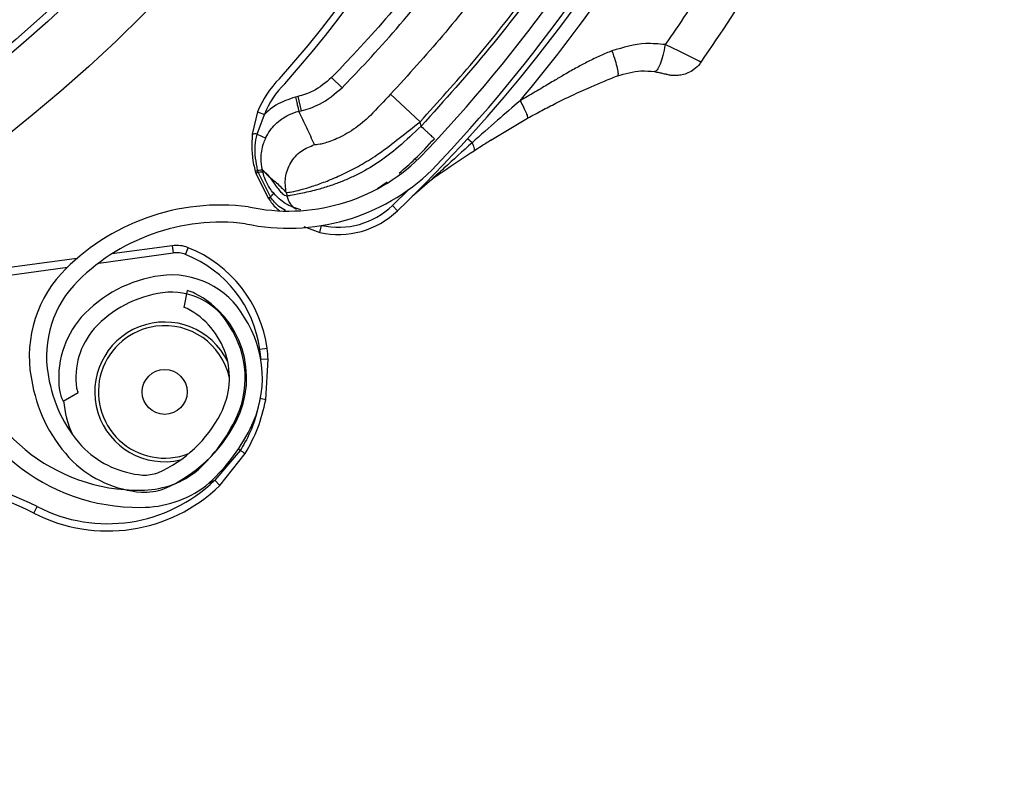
# Model space of a CAD drawing. Header units: inches. Extents: x 170 to 284, y 215 to 248.
# Tile 684 of 1056: x 211.253 to 211.391, y 244.25 to 244.357. Entities that reach past the tile are written whole.
import ezdxf

# ---------------------------------------------------------------- set-up
doc = ezdxf.new("R2010")
doc.units = ezdxf.units.IN
doc.header["$LTSCALE"] = 0.25
doc.header["$MEASUREMENT"] = 0
doc.layers.add('LH FRONT OF HOOD', color=7, linetype='Continuous')
pattern_1 = [(45, (200.7563139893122, 238.187647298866), (-0.03026527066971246, 0.03026527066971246), [])]

msp = doc.modelspace()

# ---------------------------------------------------------------- hatches: boundary and pattern name
at = {"layer": 'LH FRONT OF HOOD'}
h = msp.add_hatch(dxfattribs=at)
h.set_pattern_fill('ANSI31', color=256, scale=0.34241245, angle=2.8e-322, style=0)
h.set_pattern_definition([(45, (200.7896657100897, 238.187647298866), (-0.03026527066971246, 0.03026527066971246), [])])
edge = h.paths.add_edge_path(flags=0)
edge.add_arc((211.0763061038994, 244.0798696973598), 0.021400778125, 89.9999999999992, 390.52248781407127, ccw=False)
edge.add_line((211.0763061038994, 244.1012704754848), (211.1490687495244, 244.1012704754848))
edge.add_arc((211.1490687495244, 244.5121654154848), 0.4108949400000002, 270, 450.0000000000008)
edge.add_line((211.1490687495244, 244.9230603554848), (210.6654111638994, 244.9230603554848))
edge.add_arc((210.6654111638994, 244.9273405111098), 0.004280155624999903, 180.0000000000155, 269.9999999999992, ccw=False)
edge.add_line((210.6611310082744, 244.9273405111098), (210.6611310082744, 244.9701420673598))
edge.add_arc((210.6654111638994, 244.9701420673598), 0.004280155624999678, 360, 540, ccw=False)
edge.add_line((210.6696913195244, 244.9701420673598), (210.6696913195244, 244.9273405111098))
edge.add_line((210.6696913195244, 244.9273405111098), (210.6664589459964, 244.9273405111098))
edge.add_line((210.6664589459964, 244.9273405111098), (210.6664589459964, 244.9701420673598))
edge.add_arc((210.6654111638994, 244.9701420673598), 0.001047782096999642, 360, 540.0000000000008)
edge.add_line((210.6643633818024, 244.9701420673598), (210.6643633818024, 244.9273405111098))
edge.add_arc((210.6654111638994, 244.9273405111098), 0.001047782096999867, 180, 270)
edge.add_line((210.6654111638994, 244.9262927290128), (211.1490687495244, 244.9262927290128))
edge.add_arc((211.1490687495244, 244.5121654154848), 0.4141273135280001, 269.9999999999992, 450, ccw=False)
edge.add_line((211.1490687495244, 244.0980381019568), (211.0763061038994, 244.0980381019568))
edge.add_arc((211.0763061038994, 244.0798696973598), 0.018168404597, 450.0000000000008, 750.5224878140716)
edge.add_arc((211.0910543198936, 244.0885648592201), 0.001047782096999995, 390.5224878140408, 495.0000000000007)
edge.add_line((211.0903134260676, 244.0893057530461), (211.0816182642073, 244.0806105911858))
edge.add_line((211.0816182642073, 244.0806105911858), (211.0793326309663, 244.0828962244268))
edge.add_line((211.0793326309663, 244.0828962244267), (211.0880277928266, 244.091591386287))
edge.add_arc((211.0910543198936, 244.0885648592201), 0.004280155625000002, 390.522487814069, 495.0000000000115, ccw=False)
h = msp.add_hatch(dxfattribs=at)
h.set_pattern_fill('ANSI31', color=256, scale=0.34241245, style=0)
h.set_pattern_definition(pattern_1)
edge = h.paths.add_edge_path(flags=0)
edge.add_line((211.1157170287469, 244.9187801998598), (210.7733045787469, 244.9187801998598))
edge.add_line((210.7733045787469, 244.9187801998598), (210.7733045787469, 244.9230603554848))
edge.add_line((210.7733045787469, 244.9230603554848), (211.1157170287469, 244.9230603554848))
edge.add_arc((211.1157170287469, 244.5121654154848), 0.4108949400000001, 269.9999999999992, 450, ccw=False)
edge.add_line((211.1157170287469, 244.1012704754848), (211.0429543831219, 244.1012704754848))
edge.add_line((211.0429543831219, 244.1012704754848), (211.0429543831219, 244.1055506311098))
edge.add_line((211.0429543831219, 244.1055506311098), (211.1157170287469, 244.1055506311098))
edge.add_arc((211.1157170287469, 244.5121654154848), 0.406614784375, 270, 450.0000000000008)
h = msp.add_hatch(dxfattribs=at)
h.set_pattern_fill('ANSI32', color=256, scale=0.34241245, angle=2.8e-322, style=0)
h.set_pattern_definition([(45, (200.7563139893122, 238.187647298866), (-0.09079581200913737, 0.09079581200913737), []), (45, (200.8168445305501, 238.187647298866), (-0.09079581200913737, 0.09079581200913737), [])])
edge = h.paths.add_edge_path(flags=0)
edge.add_arc((211.115717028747, 244.5121654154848), 0.2182879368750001, 180, 540, ccw=False)
edge = h.paths.add_edge_path(flags=0)
edge.add_arc((211.115717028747, 244.5121654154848), 0.2097276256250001, 180, 540, ccw=False)
h = msp.add_hatch(dxfattribs=at)
h.set_pattern_fill('ANSI31', color=256, scale=0.34241245, angle=2.8e-322, style=0)
h.set_pattern_definition(pattern_1)
edge = h.paths.add_edge_path(flags=0)
edge.add_line((211.3609718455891, 244.4799598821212), (211.3607622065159, 244.4775549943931))
edge.add_arc((211.361120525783, 244.4816654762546), 0.004126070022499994, 242.80758111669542, 265.0180014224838, ccw=False)
edge.add_arc((211.3651888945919, 244.4895842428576), 0.01302879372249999, 194.2837484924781, 242.8075811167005, ccw=False)
edge.add_arc((211.3704051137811, 244.4904459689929), 0.01830194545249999, 152.8075811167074, 192.868954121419, ccw=False)
edge.add_arc((211.3645878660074, 244.4934346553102), 0.01176186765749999, 444.94843881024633, 512.8075811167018, ccw=False)
edge.add_arc((211.3651419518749, 244.4894928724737), 0.01566536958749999, 388.0646491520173, 448.23838092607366, ccw=False)
edge.add_arc((211.3567735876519, 244.4846686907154), 0.02532140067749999, 365.6618293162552, 388.7885144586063, ccw=False)
edge.add_arc((211.3669327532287, 244.4866095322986), 0.01504902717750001, 324.96329948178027, 362.12223075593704, ccw=False)
edge.add_arc((211.3564871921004, 244.4934774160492), 0.02754708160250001, 246.11608425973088, 325.7401548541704, ccw=False)
edge.add_arc((211.3428880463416, 244.4598894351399), 0.008748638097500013, 433.7662000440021, 580.7490133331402)
edge.add_arc((211.2967290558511, 244.4135031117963), 0.05672062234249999, 332.3782168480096, 405.81748085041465, ccw=False)
edge.add_arc((211.1553489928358, 244.4847915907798), 0.2150521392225, 316.23360868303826, 333.0136347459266, ccw=False)
edge.add_arc((211.2905326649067, 244.3567099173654), 0.02884824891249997, 257.9664245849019, 314.2213378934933, ccw=False)
edge.add_arc((211.2810172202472, 244.3002745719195), 0.0284373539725, 442.9281750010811, 496.5266487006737)
edge.add_arc((211.2715049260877, 244.3098581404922), 0.01494630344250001, 498.0990219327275, 553.3547732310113)
edge.add_arc((211.2753799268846, 244.3099075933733), 0.0187470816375, 190.765455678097, 224.2471970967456)
edge.add_arc((211.2711939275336, 244.3066302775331), 0.0134739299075, 226.6851385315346, 265.0812268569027)
edge.add_arc((211.2702704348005, 244.2992130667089), 0.006011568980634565, 267.7901137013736, 288.5251547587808)
edge.add_arc((211.2648770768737, 244.3101451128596), 0.01816498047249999, 293.7068411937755, 332.8075811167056)
edge.add_arc((211.27130346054, 244.3068434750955), 0.01094007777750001, 332.8075811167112, 422.8075811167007)
edge.add_arc((211.2754500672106, 244.3149145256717), 0.001866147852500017, 422.8075811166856, 438.449827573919)
edge.add_line((211.2758237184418, 244.3167428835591), (211.2763070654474, 244.319108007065))
edge.add_arc((211.2754500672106, 244.3149145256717), 0.004280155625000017, 422.80758111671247, 438.44982757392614, ccw=False)
edge.add_arc((211.27130346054, 244.3068434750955), 0.01335408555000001, 332.80758111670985, 422.80758111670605, ccw=False)
edge.add_arc((211.2648770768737, 244.3101451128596), 0.020578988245, 293.418939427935, 332.8075811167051, ccw=False)
edge.add_arc((211.2702704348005, 244.2992130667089), 0.008425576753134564, 267.3852483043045, 289.30729203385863, ccw=False)
edge.add_arc((211.2711939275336, 244.3066302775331), 0.01588793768, 226.4978833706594, 265.2781618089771, ccw=False)
edge.add_arc((211.2753799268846, 244.3099075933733), 0.02116108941, 190.9121118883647, 224.3847528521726, ccw=False)
edge.add_arc((211.2715049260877, 244.3098581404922), 0.01736031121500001, 137.9878292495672, 193.1734344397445, ccw=False)
edge.add_arc((211.2810172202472, 244.3002745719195), 0.030851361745, 442.72573840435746, 496.58711871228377, ccw=False)
edge.add_arc((211.2905326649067, 244.3567099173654), 0.02643424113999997, 257.7492906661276, 314.1311942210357)
edge.add_arc((211.1553489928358, 244.4847915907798), 0.21263813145, 316.245249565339, 333.0172706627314)
edge.add_arc((211.2967290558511, 244.4135031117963), 0.05430661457, 332.3642077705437, 405.9221159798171)
edge.add_arc((211.3428880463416, 244.4598894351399), 0.01116264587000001, 72.86862000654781, 221.3366683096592, ccw=False)
edge.add_arc((211.3564871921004, 244.4934774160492), 0.02513307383, 245.7789812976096, 325.7782389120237)
edge.add_arc((211.3669327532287, 244.4866095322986), 0.01263501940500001, 324.8906283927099, 361.7902779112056)
edge.add_arc((211.3567735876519, 244.4846686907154), 0.022907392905, 365.8518874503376, 388.8272963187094)
edge.add_arc((211.3651419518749, 244.4894928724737), 0.01325136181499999, 387.9998215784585, 448.5428308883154)
edge.add_arc((211.3645878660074, 244.4934346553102), 0.009347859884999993, 444.5301052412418, 512.8075811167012)
edge.add_arc((211.3704051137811, 244.4904459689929), 0.01588793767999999, 512.8075811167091, 552.7597599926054)
edge.add_arc((211.3651888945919, 244.4895842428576), 0.01061478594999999, 194.4420824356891, 242.8075811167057)
edge.add_arc((211.361120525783, 244.4816654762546), 0.001712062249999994, 242.8075811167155, 265.0180014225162)
h = msp.add_hatch(dxfattribs=at)
h.set_pattern_fill('ANSI31', color=256, scale=0.34241245, angle=2.8e-322, style=0)
h.set_pattern_definition(pattern_1)
edge = h.paths.add_edge_path(flags=0)
edge.add_arc((211.2624806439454, 244.3056533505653), 0.001712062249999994, 187.6823523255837, 209.892772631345)
edge.add_line((211.2609963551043, 244.3048000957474), (211.2589035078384, 244.3035970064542))
edge.add_arc((211.2624806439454, 244.3056533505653), 0.004126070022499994, 187.6823523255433, 209.8927726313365, ccw=False)
edge.add_arc((211.2713034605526, 244.3068434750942), 0.01302879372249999, 139.1585197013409, 187.6823523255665, ccw=False)
edge.add_arc((211.2749929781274, 244.3030567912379), 0.01830194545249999, 457.6823523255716, 497.7437253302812, ccw=False)
edge.add_arc((211.2741186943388, 244.3095381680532), 0.01176186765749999, 389.82321001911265, 457.68235232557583, ccw=False)
edge.add_arc((211.2712016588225, 244.3068297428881), 0.01566536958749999, 332.9394203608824, 393.1131521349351, ccw=False)
edge.add_arc((211.2624589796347, 244.3109367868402), 0.02532140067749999, 310.5366005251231, 333.66328566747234, ccw=False)
edge.add_arc((211.269860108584, 244.303711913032), 0.01504902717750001, 269.83807069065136, 306.9970019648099, ccw=False)
edge.add_arc((211.2695219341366, 244.3162084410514), 0.02754708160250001, 190.990855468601, 270.614926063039, ccw=False)
edge.add_arc((211.2341904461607, 244.3081601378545), 0.008748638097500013, 378.6409712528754, 525.6237845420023)
edge.add_arc((211.169741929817, 244.3195061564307), 0.05672062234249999, 277.25298805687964, 350.69225205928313, ccw=False)
edge.add_arc((211.1473883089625, 244.4762565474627), 0.2150521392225, 261.1083798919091, 277.88840595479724, ccw=False)
edge.add_arc((211.1196055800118, 244.2921162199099), 0.02884824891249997, 202.8411957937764, 259.0961091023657, ccw=False)
edge.add_arc((211.0678650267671, 244.2676538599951), 0.0284373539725, 387.8029462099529, 441.4014199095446)
edge.add_arc((211.0702884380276, 244.2809375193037), 0.01494630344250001, 442.9737931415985, 498.2295444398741)
edge.add_arc((211.0725446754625, 244.2777867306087), 0.0187470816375, 495.64022688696, 529.1219683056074)
edge.add_arc((211.0674624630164, 244.2793470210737), 0.0134739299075, 531.5599097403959, 569.9559980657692)
edge.add_arc((211.0608493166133, 244.2758636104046), 0.006011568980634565, 212.6648849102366, 233.3999259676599)
edge.add_arc((211.0667341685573, 244.2865391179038), 0.01816498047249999, 238.5816124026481, 277.6823523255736)
edge.add_arc((211.0677000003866, 244.2793790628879), 0.01094007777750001, 277.6823523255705, 367.682352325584)
edge.add_arc((211.0766924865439, 244.280592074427), 0.001866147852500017, 367.6823523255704, 383.3245987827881)
edge.add_line((211.0784061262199, 244.2813309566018), (211.0806228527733, 244.2822867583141))
edge.add_arc((211.0766924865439, 244.280592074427), 0.004280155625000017, 367.68235232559, 383.3245987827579, ccw=False)
edge.add_arc((211.0677000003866, 244.2793790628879), 0.01335408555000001, 277.68235232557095, 367.6823523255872, ccw=False)
edge.add_arc((211.0667341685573, 244.2865391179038), 0.020578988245, 238.2937106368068, 277.6823523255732, ccw=False)
edge.add_arc((211.0608493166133, 244.2758636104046), 0.008425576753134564, 212.2600195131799, 234.1820632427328, ccw=False)
edge.add_arc((211.0674624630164, 244.2793470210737), 0.01588793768, 171.3726545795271, 210.1529330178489, ccw=False)
edge.add_arc((211.0725446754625, 244.2777867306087), 0.02116108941, 495.78688309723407, 529.2595240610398, ccw=False)
edge.add_arc((211.0702884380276, 244.2809375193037), 0.01736031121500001, 442.8626004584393, 498.0482056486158, ccw=False)
edge.add_arc((211.0678650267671, 244.2676538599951), 0.030851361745, 387.6005096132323, 441.4618899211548, ccw=False)
edge.add_arc((211.1196055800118, 244.2921162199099), 0.02643424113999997, 202.6240618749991, 259.0059654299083)
edge.add_arc((211.1473883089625, 244.4762565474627), 0.21263813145, 261.1200207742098, 277.8920418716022)
edge.add_arc((211.169741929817, 244.3195061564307), 0.05430661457, 277.2389789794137, 350.7968871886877)
edge.add_arc((211.2341904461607, 244.3081601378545), 0.01116264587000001, 377.74339121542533, 526.2114395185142, ccw=False)
edge.add_arc((211.2695219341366, 244.3162084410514), 0.02513307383, 190.653752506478, 270.6530101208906)
edge.add_arc((211.269860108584, 244.303711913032), 0.01263501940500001, 269.7653996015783, 306.6650491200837)
edge.add_arc((211.2624589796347, 244.3109367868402), 0.022907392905, 310.726658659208, 333.7020675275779)
edge.add_arc((211.2712016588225, 244.3068297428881), 0.01325136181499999, 332.8745927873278, 393.4176020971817)
edge.add_arc((211.2741186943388, 244.3095381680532), 0.009347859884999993, 389.4048764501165, 457.6823523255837)
edge.add_arc((211.2749929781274, 244.3030567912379), 0.01588793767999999, 457.6823523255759, 497.6345312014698)
edge.add_arc((211.2713034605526, 244.3068434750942), 0.01061478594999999, 499.3168536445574, 547.6823523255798)

# ---------------------------------------------------------------- linework, layer by layer
for p, q in [((211.2965798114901, 244.3490274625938), (211.2980503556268, 244.3475944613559)), ((211.2918398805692, 244.3463586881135), (211.2915234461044, 244.3462855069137)), ((211.2918398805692, 244.3463586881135), (211.2923025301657, 244.3443582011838)), ((211.3089967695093, 244.3428197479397), (211.3048742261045, 244.3466782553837)), ((211.2862060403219, 244.3441986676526), (211.2854355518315, 244.3410564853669)), ((211.286130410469, 244.3410901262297), (211.2871655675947, 244.3438318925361)), ((211.2862060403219, 244.3441986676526), (211.2871655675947, 244.3438318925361)), ((211.2919860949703, 244.3442850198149), (211.2923025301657, 244.3443582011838)), ((211.3189206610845, 244.3402116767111), (211.3240974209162, 244.3433155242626)), ((211.3091408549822, 244.3421967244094), (211.3089967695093, 244.3428197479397)), ((211.286130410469, 244.3410901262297), (211.2873391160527, 244.340524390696)), ((211.3163090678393, 244.3398723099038), (211.3156823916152, 244.3404436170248)), ((211.308547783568, 244.3373650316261), (211.3083017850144, 244.337604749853)), ((211.285963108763, 244.3356007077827), (211.2876954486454, 244.3320983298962)), ((211.2862709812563, 244.3357218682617), (211.2861956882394, 244.3359917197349)), ((211.2879877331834, 244.3322716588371), (211.2862709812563, 244.3357218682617)), ((211.2868632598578, 244.3360953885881), (211.2875397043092, 244.3353740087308)), ((211.3030138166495, 244.3334479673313), (211.3043772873, 244.3343649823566)), ((211.3106446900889, 244.3347268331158), (211.3078908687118, 244.3323315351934)), ((211.2879883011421, 244.3322709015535), (211.2879877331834, 244.3322716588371)), ((211.2880299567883, 244.3322160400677), (211.2879883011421, 244.3322709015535)), ((211.2884549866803, 244.3327701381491), (211.2884544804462, 244.3327707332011)), ((211.2902073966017, 244.3328979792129), (211.2903287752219, 244.33237313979)), ((211.3074579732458, 244.3333485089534), (211.3051197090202, 244.3310638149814)), ((211.2876954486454, 244.3320983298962), (211.2876960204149, 244.3320975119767)), ((211.2876960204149, 244.3320975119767), (211.2877360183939, 244.332040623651)), ((211.2877360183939, 244.332040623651), (211.2877365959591, 244.3320398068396)), ((211.2880306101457, 244.3322151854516), (211.2880299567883, 244.3322160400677)), ((211.3058320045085, 244.3303236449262), (211.3051197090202, 244.3310638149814)), ((211.2926838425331, 244.3281322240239), (211.2949320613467, 244.3272577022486)), ((211.2949320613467, 244.3272577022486), (211.2951479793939, 244.3282332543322)), ((211.2742219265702, 244.3254102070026), (211.2657525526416, 244.3242677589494)), ((211.2742219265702, 244.3254102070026), (211.2743592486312, 244.3243921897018)), ((211.2638968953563, 244.3229809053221), (211.2743592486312, 244.3243921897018)), ((211.2760802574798, 244.3241813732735), (211.2764592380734, 244.3251361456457)), ((211.2608290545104, 244.3236036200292), (211.215401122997, 244.3174757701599)), ((211.2358539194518, 244.3191981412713), (211.2595048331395, 244.3223884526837)), ((211.2763070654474, 244.319108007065), (211.2758237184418, 244.3167428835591)), ((211.2875358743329, 244.3109670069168), (211.286517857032, 244.3108296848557)), ((211.2876853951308, 244.3094974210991), (211.2866605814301, 244.3094268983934)), ((211.2873480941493, 244.3037622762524), (211.2876853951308, 244.3094974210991)), ((211.2589035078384, 244.3035970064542), (211.2609963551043, 244.3048000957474)), ((211.2837468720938, 244.2966560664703), (211.2801806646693, 244.2924826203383)), ((211.2837468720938, 244.2966560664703), (211.2834991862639, 244.2968483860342)), ((211.2808969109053, 244.2917462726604), (211.2844725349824, 244.2962430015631)), ((211.2792893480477, 244.2920182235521), (211.2801806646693, 244.2924826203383)), ((211.2808969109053, 244.2917462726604), (211.2801806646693, 244.2924826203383)), ((211.2547875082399, 244.2878570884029), (211.2552580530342, 244.2887702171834))]:
    msp.add_line(p, q, dxfattribs=at)
at = {"layer": 'LH FRONT OF HOOD', "flags": 128}
msp.add_lwpolyline([(211.3484299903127, 244.3512041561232), (211.3481647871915, 244.3513400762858), (211.3471703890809, 244.3518516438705), (211.345472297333, 244.3526922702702), (211.3434039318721, 244.3536546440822), (211.3434038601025, 244.3536546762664), (211.3434038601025, 244.3536546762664)], dxfattribs=at)
at = {"layer": 'LH FRONT OF HOOD'}
for centre, radius in [((211.1157170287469, 244.5121654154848), 0.218287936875), ((211.1157170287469, 244.5121654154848), 0.2097276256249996), ((211.1157170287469, 244.5121654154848), 0.20865758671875), ((211.2731542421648, 244.3048808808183), 0.003155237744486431)]:
    msp.add_circle(centre, radius, dxfattribs=at)
for centre, radius, start, end in [((211.1157170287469, 244.5121654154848), 0.4141273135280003, 270, 90), ((211.1157170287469, 244.5121654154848), 0.4108949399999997, 270, 90), ((211.1157170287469, 244.5121654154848), 0.406614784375, 270, 90), ((211.1808495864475, 244.4459328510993), 0.1455252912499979, 318.1620057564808, 356.678131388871), ((211.1808495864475, 244.4459328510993), 0.1465525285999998, 318.1481994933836, 354.8261561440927), ((211.1553489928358, 244.4847915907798), 0.2126381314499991, 316.2452495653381, 333.0172706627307), ((211.1553489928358, 244.4847915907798), 0.2150521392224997, 316.2336086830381, 333.0136347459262), ((211.1560125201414, 244.4860060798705), 0.2180957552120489, 319.9868043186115, 330.0611544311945), ((211.1560125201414, 244.4860060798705), 0.2160622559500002, 313.900559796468, 329.3673031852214), ((211.2983600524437, 244.339552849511), 0.01301167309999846, 134.3101392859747, 159.0808622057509), ((211.2983600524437, 244.339552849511), 0.01198443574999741, 134.1486785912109, 159.0808622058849), ((211.2858462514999, 244.3397664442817), 0.001353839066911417, 77.88402091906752, 107.6594825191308), ((211.2905326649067, 244.3567099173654), 0.02643424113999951, 257.7492906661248, 314.1311942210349), ((211.2905326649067, 244.3567099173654), 0.02884824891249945, 257.9664245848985, 314.2213378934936), ((211.2870239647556, 244.3335637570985), 0.001611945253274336, 294.6180637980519, 306.719039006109), ((211.2870233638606, 244.3335644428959), 0.001613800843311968, 294.6336738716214, 306.7216705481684), ((211.2865941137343, 244.33404280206), 0.002253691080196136, 308.1973461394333, 325.636726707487), ((211.2865958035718, 244.3340403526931), 0.002251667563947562, 308.2015362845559, 325.6586768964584), ((211.2810172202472, 244.3002745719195), 0.03085136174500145, 82.72573840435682, 136.5871187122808), ((211.2870841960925, 244.3334668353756), 0.001568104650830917, 294.5618477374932, 307.0939277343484), ((211.2870871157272, 244.333462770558), 0.001564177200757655, 294.5332753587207, 307.0986330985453), ((211.2975218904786, 244.3389589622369), 0.01095719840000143, 257.5199665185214, 313.9005597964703), ((211.2975218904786, 244.3389589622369), 0.01198443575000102, 257.5199665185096, 313.900559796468), ((211.2810172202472, 244.3002745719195), 0.02843735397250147, 82.92817500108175, 136.5266487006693), ((211.2748169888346, 244.320998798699), 0.004451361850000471, 68.35024215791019, 97.6823523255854), ((211.2748169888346, 244.320998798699), 0.003424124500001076, 68.35024215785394, 97.68235232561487), ((211.2698902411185, 244.3085867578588), 0.01677821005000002, 7.682352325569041, 68.35024215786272), ((211.2698902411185, 244.3085867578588), 0.0178054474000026, 7.682352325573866, 68.35024215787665), ((211.2715049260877, 244.3098581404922), 0.01736031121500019, 137.9878292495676, 193.1734344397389), ((211.2749929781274, 244.3030567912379), 0.01830194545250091, 97.68235232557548, 137.7437253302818), ((211.2741186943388, 244.3095381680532), 0.01176186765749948, 29.823210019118, 97.68235232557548), ((211.2715049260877, 244.3098581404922), 0.01494630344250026, 138.0990219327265, 193.3547732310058), ((211.2749929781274, 244.3030567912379), 0.01588793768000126, 97.68235232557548, 137.6345312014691), ((211.2741186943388, 244.3095381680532), 0.00934785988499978, 29.40487645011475, 97.68235232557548), ((211.2754500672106, 244.3149145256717), 0.004280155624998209, 62.80758111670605, 78.44982757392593), ((211.27130346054, 244.3068434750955), 0.01335408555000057, 332.8075811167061, 62.80758111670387), ((211.2754500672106, 244.3149145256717), 0.001866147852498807, 62.80758111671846, 78.44982757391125), ((211.27130346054, 244.3068434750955), 0.01094007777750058, 332.8075811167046, 62.80758111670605), ((211.2713034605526, 244.3068434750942), 0.01302879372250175, 139.1585197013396, 187.6823523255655), ((211.2731542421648, 244.3048808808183), 0.00981035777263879, 25.53780638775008, 283.1385793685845), ((211.2712016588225, 244.3068297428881), 0.01566536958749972, 332.939420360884, 33.11315213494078), ((211.2713034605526, 244.3068434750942), 0.01061478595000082, 139.316853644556, 187.6823523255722), ((211.2731542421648, 244.3048808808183), 0.009303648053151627, 97.68235232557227, 291.2875775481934), ((211.2731542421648, 244.3048808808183), 0.009303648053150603, 12.32358003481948, 97.68235232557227), ((211.2712016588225, 244.3068297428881), 0.01325136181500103, 332.8745927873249, 33.41760209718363), ((211.2695219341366, 244.3162084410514), 0.02513307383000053, 190.6537525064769, 270.6530101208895), ((211.2695219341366, 244.3162084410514), 0.02754708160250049, 190.9908554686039, 270.6149260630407), ((211.2651394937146, 244.3079459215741), 0.02157198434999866, 3.936611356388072, 7.682352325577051), ((211.2651394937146, 244.3079459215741), 0.02259922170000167, 3.9366113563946, 7.682352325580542), ((211.2753799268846, 244.3099075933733), 0.01874708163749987, 190.7654556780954, 224.2471970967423), ((211.2753799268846, 244.3099075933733), 0.02116108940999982, 190.9121118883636, 224.3847528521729), ((211.2624806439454, 244.3056533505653), 0.004126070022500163, 187.6823523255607, 209.8927726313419), ((211.2624806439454, 244.3056533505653), 0.001712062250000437, 187.6823523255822, 209.8927726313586), ((211.2731542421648, 244.3048808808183), 0.01425087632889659, 185.0412488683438, 205.0573354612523), ((211.2850980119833, 244.2953356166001), 0.008721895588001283, 75.04971253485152, 80.53702014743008), ((211.2648770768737, 244.3101451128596), 0.01816498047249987, 293.706841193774, 332.8075811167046), ((211.2648770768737, 244.3101451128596), 0.02057898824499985, 293.418939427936, 332.8075811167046), ((211.2624589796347, 244.3109367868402), 0.02290739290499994, 310.7266586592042, 333.702067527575), ((211.2624589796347, 244.3109367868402), 0.02532140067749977, 310.536600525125, 333.6632856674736), ((211.2711939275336, 244.3066302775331), 0.01347392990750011, 226.6851385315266, 265.0812268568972), ((211.2884194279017, 244.3040207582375), 0.008721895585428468, 237.6067651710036, 243.0940727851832), ((211.2711939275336, 244.3066302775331), 0.01588793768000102, 226.4978833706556, 265.2781618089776), ((211.269860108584, 244.303711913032), 0.01263501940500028, 269.7653996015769, 306.66504912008), ((211.2391026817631, 244.2574194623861), 0.03526848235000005, 62.73747602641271, 93.4536560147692), ((211.2651394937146, 244.3079459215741), 0.02157198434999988, 242.7374760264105, 314.2071739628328), ((211.2702704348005, 244.2992130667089), 0.006011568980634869, 267.7901137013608, 288.5251547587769), ((211.2391026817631, 244.2574194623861), 0.03424124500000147, 62.73747602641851, 93.45365601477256), ((211.2651394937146, 244.3079459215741), 0.02259922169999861, 242.7374760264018, 314.2071739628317), ((211.269860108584, 244.303711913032), 0.01504902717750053, 269.8380706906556, 306.9970019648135), ((211.2702704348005, 244.2992130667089), 0.008425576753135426, 267.3852483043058, 289.3072920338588)]:
    msp.add_arc(centre, radius, start, end, dxfattribs=at)
for points, knots in [([(211.3362044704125, 244.3905972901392), (211.336204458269, 244.3905972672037), (211.3346197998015, 244.3876043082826), (211.3311655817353, 244.3814566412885), (211.3254413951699, 244.3723981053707), (211.3190706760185, 244.3634436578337), (211.3122567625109, 244.3548166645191), (211.3073350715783, 244.3493910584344), (211.3048742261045, 244.3466782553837)], [0, 0, 0, 0, 1.43907979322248e-06, 0.187792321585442, 0.3908439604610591, 0.593895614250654, 0.7969478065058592, 1, 1, 1, 1]), ([(211.3424164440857, 244.3892134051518), (211.3401554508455, 244.3850287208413), (211.3356217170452, 244.3766376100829), (211.3276511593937, 244.3646456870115), (211.3189267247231, 244.353040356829), (211.3124080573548, 244.3458170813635), (211.3091408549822, 244.3421967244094)], [0, 0, 0, 0, 0.2468628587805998, 0.4950083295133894, 0.7468945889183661, 1, 1, 1, 1]), ([(211.3089967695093, 244.3428197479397), (211.3115221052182, 244.3456035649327), (211.3165801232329, 244.3511792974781), (211.3235813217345, 244.3600399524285), (211.3301245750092, 244.3692503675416), (211.3360360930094, 244.3785448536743), (211.3395213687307, 244.3849026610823), (211.3411947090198, 244.3879551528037)], [0, 0, 0, 0, 0.2027568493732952, 0.4061035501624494, 0.608860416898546, 0.8122072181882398, 1, 1, 1, 1]), ([(211.3596501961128, 244.3804059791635), (211.3581520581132, 244.3775641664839), (211.3549143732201, 244.3714226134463), (211.3495050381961, 244.3624807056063), (211.3453935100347, 244.3565336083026), (211.3434033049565, 244.3536548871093)], [0, 0, 0, 0, 0.3076441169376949, 0.6648617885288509, 1, 1, 1, 1]), ([(211.3199645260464, 244.3781077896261), (211.3182904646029, 244.3756365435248), (211.3143781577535, 244.369861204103), (211.3076263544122, 244.3611918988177), (211.3014017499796, 244.3540442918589), (211.2976030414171, 244.3500920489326), (211.2965798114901, 244.3490274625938)], [0, 0, 0, 0, 0.2395900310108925, 0.5599255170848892, 0.8814604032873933, 0.9999999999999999, 0.9999999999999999, 0.9999999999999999, 0.9999999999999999]), ([(211.3645530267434, 244.3778998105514), (211.3620218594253, 244.373153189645), (211.3571230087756, 244.3639665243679), (211.3512587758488, 244.3553648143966), (211.3484245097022, 244.3512074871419)], [0, 0, 0, 0, 0.5166859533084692, 1, 1, 1, 1]), ([(211.2980503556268, 244.3475944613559), (211.2990842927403, 244.3486701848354), (211.3029122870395, 244.3526528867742), (211.3092028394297, 244.3598744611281), (211.3160264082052, 244.3686336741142), (211.3199881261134, 244.3744819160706), (211.3216797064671, 244.3769790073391)], [0, 0, 0, 0, 0.1185397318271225, 0.4388752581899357, 0.760410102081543, 0.9999999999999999, 0.9999999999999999, 0.9999999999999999, 0.9999999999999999]), ([(211.3434032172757, 244.3536547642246), (211.3424994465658, 244.3537410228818), (211.3399846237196, 244.3539810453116), (211.3375190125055, 244.353249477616), (211.3359394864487, 244.3527808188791)], [0, 0, 0, 0, 0.3593774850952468, 0.9999999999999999, 0.9999999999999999, 0.9999999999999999, 0.9999999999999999]), ([(211.3359394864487, 244.3527808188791), (211.3353905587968, 244.3525547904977), (211.3342599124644, 244.3520892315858), (211.3326337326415, 244.3512960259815), (211.3309937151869, 244.3504253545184), (211.329451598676, 244.349551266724), (211.3278425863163, 244.3486005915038), (211.326094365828, 244.3475524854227), (211.3244612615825, 244.3465838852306), (211.3234038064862, 244.3459797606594), (211.323051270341, 244.3457783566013)], [0, 0, 0, 0, 0.1216476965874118, 0.2505622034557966, 0.3699476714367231, 0.5011532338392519, 0.6125555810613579, 0.7514486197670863, 0.9171375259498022, 1, 1, 1, 1]), ([(211.3484243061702, 244.3512075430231), (211.3483723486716, 244.3511146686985), (211.3481388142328, 244.3506972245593), (211.3475045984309, 244.3501683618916), (211.3466625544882, 244.3496625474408), (211.3458406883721, 244.349393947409), (211.3451104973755, 244.3492906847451), (211.3445046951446, 244.3492976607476), (211.3440451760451, 244.3493589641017), (211.3437416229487, 244.3494265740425), (211.3435778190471, 244.3494724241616), (211.3435142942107, 244.3494916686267), (211.3435000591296, 244.3494960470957), (211.3434918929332, 244.3494985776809), (211.3434891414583, 244.3494994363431), (211.3434877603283, 244.349499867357)], [0, 0, 0, 0, 0.05652104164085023, 0.2540462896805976, 0.4273552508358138, 0.5794983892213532, 0.7104459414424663, 0.818550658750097, 0.9012506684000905, 0.9564155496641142, 0.9850429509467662, 0.9903528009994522, 0.9934690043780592, 0.9967217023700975, 1, 1, 1, 1]), ([(211.2965798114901, 244.3490274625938), (211.2957487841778, 244.3483108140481), (211.2943406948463, 244.3470965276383), (211.2925668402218, 244.3465731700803), (211.2918398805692, 244.3463586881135)], [0, 0, 0, 0, 0.5901808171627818, 1, 1, 1, 1]), ([(211.3240974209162, 244.3433155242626), (211.3247598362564, 244.343680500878), (211.3260791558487, 244.3444074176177), (211.3281491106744, 244.3454723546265), (211.3304162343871, 244.3465772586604), (211.332607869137, 244.3475718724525), (211.3347383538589, 244.348483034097), (211.3360157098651, 244.3489900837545), (211.3367043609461, 244.3492634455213)], [0, 0, 0, 0, 0.1610961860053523, 0.320852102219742, 0.5001076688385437, 0.7056749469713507, 0.8413228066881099, 1, 1, 1, 1]), ([(211.3367043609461, 244.3492634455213), (211.337807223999, 244.3495862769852), (211.3395342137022, 244.3500918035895), (211.3412745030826, 244.3499205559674), (211.3419034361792, 244.3498586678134)], [0, 0, 0, 0, 0.6386043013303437, 1, 1, 1, 1]), ([(211.3419034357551, 244.3498586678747), (211.3421150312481, 244.3498242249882), (211.3423513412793, 244.3497857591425), (211.3427651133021, 244.3496988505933), (211.3431380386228, 244.3496052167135), (211.343429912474, 244.3495179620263), (211.343458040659, 244.3495090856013), (211.3434705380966, 244.3495051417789)], [0, 0, 0, 0, 0.2111589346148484, 0.2358224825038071, 0.5027141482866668, 0.7790543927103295, 1, 1, 1, 1]), ([(211.2923025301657, 244.3443582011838), (211.2923025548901, 244.3443582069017), (211.2931878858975, 244.3445629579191), (211.2953305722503, 244.3452873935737), (211.2970402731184, 244.346737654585), (211.2980503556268, 244.3475944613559)], [0, 0, 0, 0, 1.142795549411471e-05, 0.4092118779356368, 1, 1, 1, 1]), ([(211.2915234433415, 244.3462855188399), (211.2905709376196, 244.34596726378), (211.2889936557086, 244.3454402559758), (211.2876742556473, 244.3443491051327), (211.2871911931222, 244.3438579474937), (211.2871655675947, 244.3438318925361)], [0, 0, 0, 0, 0.5907811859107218, 0.978291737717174, 1, 1, 1, 1]), ([(211.3048742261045, 244.3466782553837), (211.3039241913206, 244.3456771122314), (211.3029741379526, 244.3446759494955), (211.3020277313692, 244.3437186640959), (211.3020277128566, 244.3437186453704)], [0, 0, 0, 0, 0.9999804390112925, 0.9999999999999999, 0.9999999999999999, 0.9999999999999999, 0.9999999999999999]), ([(211.323051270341, 244.3457783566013), (211.3219960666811, 244.344868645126), (211.3197297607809, 244.3429148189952), (211.3175004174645, 244.3409319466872), (211.3163090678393, 244.3398723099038)], [0, 0, 0, 0, 0.4656051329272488, 1, 1, 1, 1]), ([(211.323051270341, 244.3457783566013), (211.3232160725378, 244.3454628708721), (211.3235554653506, 244.3448131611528), (211.3239210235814, 244.3440168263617), (211.3241308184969, 244.3434586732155), (211.3241083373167, 244.3433623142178), (211.3240974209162, 244.3433155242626)], [0, 0, 0, 0, 0.2427897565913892, 0.5000000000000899, 0.757210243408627, 0.9999999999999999, 0.9999999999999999, 0.9999999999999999, 0.9999999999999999]), ([(211.2873391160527, 244.340524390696), (211.2873486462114, 244.3405445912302), (211.2876846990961, 244.3412569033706), (211.2886026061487, 244.3425521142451), (211.2902918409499, 244.3437490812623), (211.2914975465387, 244.3441719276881), (211.2919862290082, 244.3442850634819), (211.2919862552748, 244.344285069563)], [0, 0, 0, 0, 0.01087401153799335, 0.3834398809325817, 0.7558119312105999, 0.9999868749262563, 1, 1, 1, 1]), ([(211.2941898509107, 244.3396085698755), (211.2938328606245, 244.3403869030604), (211.2931188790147, 244.3419435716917), (211.2923637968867, 244.3435045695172), (211.2919862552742, 244.3442850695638)], [0, 0, 0, 0, 0.4999992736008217, 1, 1, 1, 1]), ([(211.3020277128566, 244.3437186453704), (211.3020276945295, 244.3437186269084), (211.3017624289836, 244.3434514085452), (211.3006755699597, 244.342428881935), (211.2986242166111, 244.3410064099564), (211.2963893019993, 244.3400148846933), (211.2946388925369, 244.3395519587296), (211.2943499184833, 244.3395883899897), (211.2941898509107, 244.3396085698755)], [0, 0, 0, 0, 4.497367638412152e-06, 0.06509473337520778, 0.2616701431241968, 0.4753105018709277, 0.7093656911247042, 1, 1, 1, 1]), ([(211.2902073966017, 244.3328979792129), (211.2902924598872, 244.3328898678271), (211.2904653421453, 244.3328733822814), (211.2914494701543, 244.333063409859), (211.2928241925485, 244.3334174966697), (211.2944731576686, 244.3339346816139), (211.2964318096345, 244.3346664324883), (211.2985825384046, 244.3356246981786), (211.3008836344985, 244.3368429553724), (211.3034104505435, 244.3384167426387), (211.3060937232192, 244.3404967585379), (211.3080208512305, 244.3420388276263), (211.3089967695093, 244.3428197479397)], [0, 0, 0, 0, 0.1094013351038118, 0.2223468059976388, 0.3151791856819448, 0.4102231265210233, 0.5012749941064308, 0.5946006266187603, 0.6834485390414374, 0.7745330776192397, 0.8858211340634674, 1, 1, 1, 1]), ([(211.3091408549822, 244.3421967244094), (211.3080976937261, 244.3412076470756), (211.3061284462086, 244.3393404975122), (211.3030963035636, 244.3369735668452), (211.3005687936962, 244.3355604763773), (211.2986059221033, 244.3346546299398), (211.2973153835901, 244.3341446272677), (211.2962326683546, 244.3337694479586), (211.2953361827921, 244.3334880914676), (211.2943560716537, 244.3332102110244), (211.2932827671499, 244.3329457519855), (211.2918632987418, 244.3326541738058), (211.2906353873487, 244.3324306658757), (211.2904248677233, 244.3323911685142), (211.2903287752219, 244.33237313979)], [0, 0, 0, 0, 0.13071565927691, 0.2467609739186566, 0.3577928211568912, 0.4170971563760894, 0.4791482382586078, 0.5177152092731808, 0.5590896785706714, 0.6032945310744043, 0.6633484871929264, 0.7353692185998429, 0.8792082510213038, 1, 1, 1, 1]), ([(211.3110128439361, 244.340438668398), (211.3109878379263, 244.3404621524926), (211.3109493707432, 244.3404982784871), (211.3107159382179, 244.3407175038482), (211.3104743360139, 244.3409444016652), (211.3101744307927, 244.3412260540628), (211.3097386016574, 244.3416353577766), (211.3093763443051, 244.3419755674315), (211.3091408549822, 244.3421967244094)], [0, 0, 0, 0, 0.2394568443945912, 0.368360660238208, 0.4999999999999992, 0.631639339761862, 0.7605431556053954, 1, 1, 1, 1]), ([(211.2854355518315, 244.3410564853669), (211.2853889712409, 244.339623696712), (211.2853319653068, 244.3378702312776), (211.2857927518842, 244.3361891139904), (211.2858770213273, 244.3358816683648)], [0, 0, 0, 0, 0.8171182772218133, 1, 1, 1, 1]), ([(211.286195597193, 244.335992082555), (211.2859897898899, 244.3371414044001), (211.2856836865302, 244.3388508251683), (211.2860201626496, 244.3405374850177), (211.286130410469, 244.3410901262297)], [0, 0, 0, 0, 0.672345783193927, 1, 1, 1, 1]), ([(211.286864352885, 244.3360906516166), (211.2868643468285, 244.3360906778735), (211.2867476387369, 244.3365966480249), (211.2866115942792, 244.3378287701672), (211.2868422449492, 244.3393513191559), (211.28722982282, 244.340266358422), (211.2873391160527, 244.340524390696)], [0, 0, 0, 0, 1.782673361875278e-05, 0.343520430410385, 0.8148790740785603, 0.9999999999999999, 0.9999999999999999, 0.9999999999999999, 0.9999999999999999]), ([(211.2902073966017, 244.3328979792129), (211.2901243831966, 244.3335880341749), (211.289951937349, 244.3350215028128), (211.2907385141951, 244.3371189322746), (211.292202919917, 244.3388144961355), (211.2935441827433, 244.3393505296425), (211.2941898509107, 244.3396085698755)], [0, 0, 0, 0, 0.2406941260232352, 0.4999999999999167, 0.7593058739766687, 0.9999999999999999, 0.9999999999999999, 0.9999999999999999, 0.9999999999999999]), ([(211.3060583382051, 244.3356075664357), (211.3068107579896, 244.3362528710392), (211.3085322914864, 244.3377293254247), (211.3101194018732, 244.3394628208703), (211.3110128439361, 244.340438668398)], [0, 0, 0, 0, 0.4370636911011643, 1, 1, 1, 1]), ([(211.3163090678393, 244.3398723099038), (211.3149892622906, 244.338678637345), (211.313098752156, 244.3369688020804), (211.3112137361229, 244.3352466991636), (211.3106446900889, 244.3347268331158)], [0, 0, 0, 0, 0.6981213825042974, 0.9999999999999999, 0.9999999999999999, 0.9999999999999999, 0.9999999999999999]), ([(211.3163090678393, 244.3398723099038), (211.31637471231, 244.3397129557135), (211.3165074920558, 244.3393906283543), (211.3166004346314, 244.3390165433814), (211.3166086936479, 244.3388044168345), (211.3165834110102, 244.338724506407), (211.3165775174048, 244.338705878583)], [0, 0, 0, 0, 0.2979480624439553, 0.602662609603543, 0.9073771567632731, 0.9999999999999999, 0.9999999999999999, 0.9999999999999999, 0.9999999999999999]), ([(211.3189239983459, 244.3402138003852), (211.3189239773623, 244.3402137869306), (211.3184809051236, 244.3399296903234), (211.3176992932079, 244.3394318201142), (211.316914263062, 244.3389254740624), (211.3165775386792, 244.3387058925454), (211.3165775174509, 244.3387058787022)], [0, 0, 0, 0, 2.704369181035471e-05, 0.5710314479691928, 0.9999729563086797, 1, 1, 1, 1]), ([(211.3165775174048, 244.338705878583), (211.3150989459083, 244.3377338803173), (211.3131249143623, 244.3364361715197), (211.3111423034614, 244.3350697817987), (211.3106446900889, 244.3347268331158)], [0, 0, 0, 0, 0.7490110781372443, 1, 1, 1, 1]), ([(211.2858770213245, 244.3358816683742), (211.2858770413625, 244.3358816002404), (211.2859046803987, 244.3357876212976), (211.2859339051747, 244.3356941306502), (211.285963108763, 244.3356007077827)], [0, 0, 0, 0, 0.0007249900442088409, 1, 1, 1, 1]), ([(211.2861956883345, 244.3359917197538), (211.2862206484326, 244.3359966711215), (211.2863705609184, 244.3360264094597), (211.2866006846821, 244.3360690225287), (211.2868128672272, 244.336101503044), (211.2868464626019, 244.3360974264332), (211.2868632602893, 244.3360953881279)], [0, 0, 0, 0, 0.06242876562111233, 0.3749525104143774, 0.6874762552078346, 1, 1, 1, 1]), ([(211.2862709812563, 244.3357218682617), (211.2862955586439, 244.3357263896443), (211.2864432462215, 244.3357535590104), (211.2866699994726, 244.3357910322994), (211.2868795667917, 244.3358161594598), (211.2869136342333, 244.335807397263), (211.2869306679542, 244.3358030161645)], [0, 0, 0, 0, 0.06239373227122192, 0.3749291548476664, 0.6874645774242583, 1, 1, 1, 1]), ([(211.2869307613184, 244.3358026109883), (211.2869139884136, 244.3358753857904), (211.2868914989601, 244.3359729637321), (211.286868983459, 244.3360705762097), (211.2868632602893, 244.3360953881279)], [0, 0, 0, 0, 0.7458120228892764, 0.9999999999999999, 0.9999999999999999, 0.9999999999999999, 0.9999999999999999]), ([(211.2884544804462, 244.3327707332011), (211.2882644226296, 244.3330125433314), (211.2875621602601, 244.3339060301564), (211.2871165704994, 244.3349954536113), (211.2869306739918, 244.3358029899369), (211.2869306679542, 244.3358030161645)], [0, 0, 0, 0, 0.2706300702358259, 0.9999763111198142, 1, 1, 1, 1]), ([(211.2875149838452, 244.3354811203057), (211.2874435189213, 244.3355466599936), (211.2872998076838, 244.3356784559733), (211.2871032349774, 244.3357935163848), (211.2869881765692, 244.3357995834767), (211.2869307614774, 244.3358026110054)], [0, 0, 0, 0, 0.3313600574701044, 0.6663431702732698, 0.9999999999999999, 0.9999999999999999, 0.9999999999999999, 0.9999999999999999]), ([(211.2903287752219, 244.33237313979), (211.2902156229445, 244.3323866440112), (211.289978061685, 244.3324149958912), (211.2895314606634, 244.332862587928), (211.2890192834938, 244.3335169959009), (211.2884976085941, 244.334250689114), (211.2879743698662, 244.3349772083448), (211.2876695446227, 244.3353115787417), (211.2875149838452, 244.3354811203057)], [0, 0, 0, 0, 0.1574760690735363, 0.330618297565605, 0.4911886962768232, 0.6742546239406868, 0.834831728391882, 1, 1, 1, 1]), ([(211.2875397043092, 244.3353740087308), (211.2877005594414, 244.335225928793), (211.288144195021, 244.3348175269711), (211.2889986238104, 244.3341429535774), (211.2897490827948, 244.3333700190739), (211.2902073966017, 244.3328979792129)], [0, 0, 0, 0, 0.1812946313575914, 0.5000073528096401, 1, 1, 1, 1]), ([(211.2922677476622, 244.330432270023), (211.2915073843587, 244.3306840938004), (211.290049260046, 244.331167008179), (211.288970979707, 244.3322512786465), (211.2884549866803, 244.3327701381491)], [0, 0, 0, 0, 0.5214667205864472, 0.9999999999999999, 0.9999999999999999, 0.9999999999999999, 0.9999999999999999]), ([(211.2916523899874, 244.3304897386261), (211.2914962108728, 244.3306017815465), (211.2911713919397, 244.330834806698), (211.29065426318, 244.3314409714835), (211.2904570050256, 244.332005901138), (211.2903287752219, 244.33237313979)], [0, 0, 0, 0, 0.2447599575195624, 0.5090480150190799, 1, 1, 1, 1]), ([(211.2877365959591, 244.3320398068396), (211.2880762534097, 244.3315525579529), (211.2885234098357, 244.3309110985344), (211.2891431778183, 244.330449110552), (211.2892921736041, 244.3303380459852)], [0, 0, 0, 0, 0.75959425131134, 1, 1, 1, 1]), ([(211.2901166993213, 244.3303329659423), (211.2897972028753, 244.3305212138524), (211.2889786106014, 244.3310035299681), (211.2883896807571, 244.3317562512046), (211.2880306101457, 244.3322151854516)], [0, 0, 0, 0, 0.3902998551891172, 1, 1, 1, 1]), ([(211.2865319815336, 244.3039388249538), (211.2863066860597, 244.3028907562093), (211.285849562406, 244.3007642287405), (211.2847776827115, 244.2983542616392), (211.2839766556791, 244.2970346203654), (211.2837468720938, 244.2966560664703)], [0, 0, 0, 0, 0.4093476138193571, 0.8305647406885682, 0.9999999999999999, 0.9999999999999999, 0.9999999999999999, 0.9999999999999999]), ([(211.2844725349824, 244.2962430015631), (211.2851107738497, 244.2974116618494), (211.286408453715, 244.2997878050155), (211.2870314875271, 244.3024231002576), (211.2873480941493, 244.3037622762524)], [0, 0, 0, 0, 0.4918307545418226, 1, 1, 1, 1])]:
    msp.add_open_spline(points, degree=3, knots=knots, dxfattribs=at)
for points in [[(211.3434032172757, 244.3536547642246), (211.3433024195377, 244.3531300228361), (211.3431008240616, 244.3520805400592), (211.3426952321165, 244.3508271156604), (211.3422712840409, 244.3499808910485), (211.3420260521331, 244.3498994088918), (211.3419034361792, 244.3498586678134)], [(211.3359394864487, 244.3527808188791), (211.3360981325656, 244.3523195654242), (211.3364154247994, 244.3513970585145), (211.336707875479, 244.3502747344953), (211.3368331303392, 244.3494761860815), (211.3367472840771, 244.3493343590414), (211.3367043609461, 244.3492634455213)], [(211.2915231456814, 244.3462854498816), (211.2915825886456, 244.3460288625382), (211.291701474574, 244.3455156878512), (211.2918525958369, 244.344863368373), (211.2919605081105, 244.344397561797), (211.2919778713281, 244.3443226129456), (211.2919865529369, 244.34428513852)], [(211.2858770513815, 244.3358815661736), (211.2858807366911, 244.3358842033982), (211.2858881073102, 244.3358894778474), (211.2859532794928, 244.3359130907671), (211.2860526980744, 244.3359464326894), (211.2861480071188, 244.3359766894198), (211.286195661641, 244.335991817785)], [(211.285963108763, 244.3356007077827), (211.2859664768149, 244.3356039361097), (211.2859732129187, 244.3356103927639), (211.2860359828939, 244.3356365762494), (211.2861321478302, 244.3356729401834), (211.2862247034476, 244.3357055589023), (211.2862709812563, 244.3357218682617)]]:
    msp.add_open_spline(points, degree=3, dxfattribs=at)

doc.saveas('drawing.dxf')
